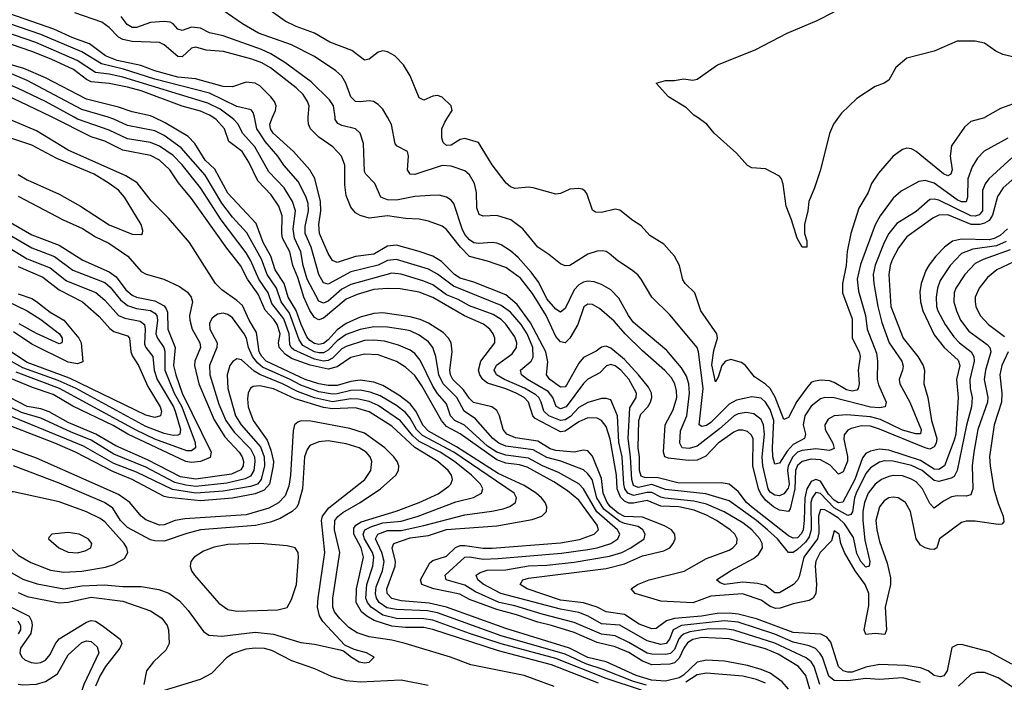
# Model space of a CAD drawing. Header units: inches. Extents: x 1305375 to 1407406, y 744550 to 841633.
# Tile 487 of 509: x 1392117 to 1396437, y 827520 to 830428. Entities that reach past the tile are written whole.
import ezdxf

# ---------------------------------------------------------------- set-up
doc = ezdxf.new("R2010")
doc.units = ezdxf.units.IN
doc.header["$MEASUREMENT"] = 0
doc.layers.add('B3892', color=7, linetype='Continuous')
doc.layers.add('B3893', color=7, linetype='Continuous')

msp = doc.modelspace()

# ---------------------------------------------------------------- linework, layer by layer
at = {"layer": 'B3892', "color": 5}
for points, elevation in [([(1395489.8, 827489.8), (1395461.7, 827521.7), (1395410, 827559.9), (1395370, 827576.9), (1395310, 827593.6), (1395210, 827612.9), (1395130, 827617.7), (1395090, 827609.4), (1395030, 827551.6), (1395010, 827540.5), (1394950, 827524.8), (1394889.2, 827529.1), (1394821.8, 827550), (1394690.1, 827610.1), (1394610, 827628.8), (1394529.5, 827669.5), (1394250, 827755.8), (1393990, 827850.5), (1393913, 827867), (1393790, 827877.2), (1393750, 827887.5), (1393729.4, 827909.4), (1393727.4, 827930), (1393763.6, 828030), (1393765.9, 828050), (1393751.5, 828110), (1393757.9, 828130), (1393830, 828153.9), (1393910, 828165.2), (1393990, 828191.1), (1394210, 828206.4), (1394365.7, 828234.3), (1394407.7, 828250), (1394428.3, 828270), (1394430.4, 828290), (1394422.5, 828310), (1394406.9, 828330), (1394382.7, 828350), (1394330, 828383.9), (1394216.3, 828436.3), (1394033.3, 828553.3), (1393910, 828623), (1393886.7, 828646.7), (1393855.4, 828710), (1393830, 828743), (1393781.1, 828781.1), (1393710, 828823.3), (1393670, 828837.9), (1393610, 828846.2), (1393570, 828841.1), (1393510, 828823.6), (1393470, 828823.4), (1393430, 828830.1), (1393369.1, 828850), (1393198.8, 828930), (1393178.6, 828950), (1393167.7, 828970), (1393155.5, 829055.5), (1393123, 829110), (1393094, 829174), (1393070, 829196.7), (1393003.1, 829243.1), (1392976.1, 829270), (1392861.3, 829450), (1392770, 829557.9), (1392693.2, 829633.2), (1392632.4, 829712.4), (1392583, 829743), (1392330, 829855.7), (1392190, 829941.1), (1392048.7, 830000)], 1520), ([(1395584.2, 827490), (1395566.5, 827550), (1395534.2, 827590), (1395444.5, 827644.5), (1395390, 827667.2), (1395230, 827710.6), (1395110, 827717.3), (1395070, 827707.6), (1395047.1, 827692.9), (1395030.4, 827669.5), (1395010, 827626.4), (1394990, 827605.9), (1394970, 827599.5), (1394890, 827596.9), (1394850, 827613.4), (1394790, 827650.8), (1394730, 827676.2), (1394650, 827694.6), (1394550, 827739.3), (1394450, 827770.2), (1394390, 827783.6), (1394296.8, 827816.8), (1394210, 827839.1), (1394090, 827884.1), (1394047.8, 827907.8), (1393934.6, 827930), (1393881.4, 827950), (1393875.4, 827970), (1393915.9, 828044.1), (1393930, 828054.7), (1393990, 828074.3), (1394028.7, 828111.3), (1394050, 828120.5), (1394070, 828121.4), (1394150, 828108.4), (1394190, 828108.5), (1394490, 828132.9), (1394572.6, 828147.4), (1394637.1, 828170), (1394656.1, 828190), (1394650.7, 828210), (1394570, 828319.1), (1394520.9, 828360.9), (1394460, 828400), (1394343.8, 828463.8), (1394310, 828474.6), (1394250, 828481.5), (1394210, 828496.8), (1394050, 828610.7), (1393990, 828643.4), (1393967.1, 828670), (1393881, 828821), (1393850, 828866.4), (1393810, 828904), (1393770, 828928.8), (1393690, 828958.1), (1393630, 828961.1), (1393570, 828945.6), (1393510, 828905.6), (1393470, 828895.2), (1393391.6, 828911.6), (1393310, 828942), (1393281.1, 828961.1), (1393255.5, 828990), (1393252.9, 829010), (1393259.2, 829050), (1393246.7, 829090), (1393232.2, 829112.2), (1393193.4, 829153.4), (1393163.2, 829223.2), (1393116.6, 829290), (1393086.1, 829350), (1393025.6, 829425.6), (1392870, 829644.4), (1392813, 829713), (1392775.4, 829770), (1392730, 829811.3), (1392690, 829832.3), (1392570, 829856.4), (1392490, 829894.7), (1392430, 829913.9), (1392259.3, 830000)], 1480), ([(1395627.7, 827510), (1395602.7, 827590), (1395589.8, 827609.8), (1395568.4, 827628.4), (1395430, 827692.4), (1395250.4, 827749.6), (1395210, 827755.1), (1395133.2, 827753.2), (1395057.5, 827742.5), (1395030, 827731.5), (1395018.3, 827721.7), (1395009.3, 827710.7), (1394990, 827663.6), (1394973.1, 827646.9), (1394950, 827642.8), (1394890, 827644.3), (1394870, 827648.4), (1394790, 827695.7), (1394730, 827724), (1394670, 827731), (1394550, 827782.1), (1394410, 827819.1), (1394290, 827856.6), (1394220.8, 827870), (1394116.7, 827916.7), (1394070, 827946.6), (1393988.2, 827970), (1393983.2, 827990), (1394070, 828069.2), (1394090, 828071.4), (1394150, 828061.2), (1394216.9, 828063.1), (1394493.5, 828086.5), (1394610, 828102.6), (1394650, 828110.3), (1394711.2, 828130), (1394740.9, 828150), (1394749.9, 828170), (1394739.3, 828190), (1394648.7, 828268.7), (1394590, 828369), (1394570, 828391.7), (1394481.4, 828441.4), (1394410.6, 828470.6), (1394350, 828504.5), (1394250, 828517.2), (1394210, 828529.8), (1394170, 828556.5), (1394068.2, 828648.2), (1394025.5, 828670), (1394007.4, 828690), (1393990, 828742.1), (1393950, 828788.3), (1393930, 828819.5), (1393874.4, 828934.4), (1393850, 828962.9), (1393830, 828977.3), (1393779.6, 828999.6), (1393716.9, 829016.9), (1393670, 829022.3), (1393630, 829020.6), (1393550, 828994.5), (1393530, 828983.6), (1393490, 828943.3), (1393470, 828932.3), (1393450, 828930.1), (1393410, 828938.1), (1393319.2, 828979.2), (1393307.5, 828990), (1393302.7, 829002.7), (1393298.8, 829050), (1393275.5, 829115.5), (1393222.9, 829182.9), (1393206.9, 829230), (1393166.1, 829290), (1393131.3, 829370), (1393110, 829404.9), (1393000.4, 829550), (1392909.6, 829690), (1392830, 829791.4), (1392790, 829832.7), (1392730, 829873.9), (1392690, 829889.7), (1392590, 829906.1), (1392510, 829943.1), (1392370, 829991.9), (1392355.4, 830000)], 1460), ([(1396070, 827519.9), (1395990, 827539.3), (1395890, 827532.1), (1395830, 827537.3), (1395750, 827526.2), (1395690, 827528.1), (1395666.9, 827546.9), (1395639.1, 827630), (1395628.3, 827648.3), (1395608.2, 827668.2), (1395580.6, 827680.6), (1395510, 827696.6), (1395430, 827732.2), (1395270, 827783.5), (1395210, 827790), (1395020.8, 827770), (1394984.4, 827750), (1394967.8, 827710), (1394953.8, 827690), (1394930, 827686.6), (1394870, 827701.8), (1394750, 827770.5), (1394670, 827777.6), (1394611.1, 827811.1), (1394570, 827826.3), (1394490, 827840.6), (1394228.4, 827910), (1394150, 827951.6), (1394126.6, 827970), (1394120.2, 827990), (1394137.3, 828002.7), (1394167.5, 828012.5), (1394250, 828013.4), (1394350, 828031.8), (1394430, 828034.3), (1394550, 828047.9), (1394705.5, 828074.5), (1394758.7, 828090), (1394798.8, 828110), (1394856.8, 828150), (1394861.2, 828170), (1394850.9, 828190), (1394830, 828204.8), (1394770, 828217.4), (1394750, 828226.6), (1394679.8, 828279.8), (1394648.5, 828330), (1394628.4, 828410), (1394610, 828435.8), (1394590, 828452.3), (1394490.9, 828490.9), (1394430, 828507.5), (1394370, 828540.7), (1394250, 828556.5), (1394219.5, 828570), (1394193.4, 828590), (1394116.4, 828676.4), (1394067.2, 828710), (1394034.7, 828770), (1393975.2, 828830), (1393956.1, 828870), (1393942.2, 828950), (1393929.3, 828989.3), (1393910, 829014.9), (1393870, 829044.2), (1393830, 829062.7), (1393807.8, 829067.8), (1393730, 829079.3), (1393670, 829080.2), (1393610, 829069.4), (1393550, 829046.5), (1393510, 829018.9), (1393470, 828977.5), (1393450, 828967), (1393430, 828965.8), (1393410, 828970.8), (1393359.1, 828999.1), (1393342.9, 829022.9), (1393300.9, 829140.9), (1393264.7, 829190), (1393244, 829250), (1393202.1, 829310), (1393177.3, 829377.3), (1393113.3, 829493.3), (1393050, 829562), (1393003.5, 829623.5), (1392930, 829746.5), (1392825.8, 829865.8), (1392750, 829919.6), (1392710, 829941.1), (1392590, 829964.5), (1392530, 829992.3), (1392504.5, 830000)], 1440), ([(1396470, 827600.6), (1396370, 827653.7), (1396250, 827686.1), (1396230, 827685), (1396207.4, 827672.6), (1396186.6, 827570), (1396171.2, 827548.8), (1396155.7, 827544.3), (1396130, 827550.3), (1396102.7, 827570), (1396070, 827584.1), (1396005.6, 827594.4), (1395890, 827597.9), (1395830, 827587.2), (1395770, 827564.4), (1395750, 827564.6), (1395730, 827571), (1395709.6, 827589.6), (1395676.3, 827696.2), (1395658.8, 827718.8), (1395632, 827732), (1395510, 827739.4), (1395350, 827799.2), (1395270, 827819.9), (1395230, 827823.3), (1395177.6, 827822.4), (1395109, 827811), (1394990, 827800.8), (1394955.4, 827790), (1394910, 827756.4), (1394890, 827755.1), (1394835.2, 827775.2), (1394770, 827818.6), (1394690, 827829), (1394650.2, 827850.2), (1394590, 827869.5), (1394490, 827881.3), (1394343.8, 827930), (1394312.2, 827950), (1394324.4, 827970), (1394350, 827977.9), (1394690, 828019.8), (1394770, 828040.1), (1394850, 828075.2), (1394943.1, 828096.9), (1394969.1, 828110), (1394984.2, 828130), (1394992.5, 828150), (1394991.4, 828170), (1394977.3, 828190), (1394946.5, 828206.5), (1394850, 828244.4), (1394770, 828248.1), (1394742.7, 828262.7), (1394709.8, 828289.8), (1394694.1, 828310), (1394677.3, 828350), (1394670, 828415.4), (1394630, 828513.2), (1394610, 828536.2), (1394590, 828538.4), (1394550, 828529.9), (1394470, 828537.3), (1394444.8, 828544.8), (1394390, 828578.5), (1394292.8, 828592.8), (1394255, 828610), (1394238.5, 828630), (1394221.7, 828690), (1394210, 828713.5), (1394188.6, 828730), (1394108.7, 828748.7), (1394090, 828765.7), (1394064, 828804), (1394017.4, 828850), (1394007.2, 828870), (1394004.7, 828890), (1394014.9, 828970), (1394009.5, 829010), (1393998.2, 829030), (1393975.1, 829055.1), (1393910, 829097.1), (1393873.3, 829113.3), (1393830, 829124), (1393710, 829142.5), (1393670, 829139.4), (1393610, 829122.3), (1393550, 829094.9), (1393510, 829067.5), (1393470, 829023.1), (1393450, 829007.5), (1393430, 829003.1), (1393410, 829007.5), (1393390, 829020.3), (1393376.8, 829036.8), (1393351.5, 829090), (1393330, 829151.6), (1393295.2, 829210), (1393277.4, 829270), (1393238.1, 829330), (1393218, 829390), (1393185.5, 829450), (1393153.9, 829533.9), (1393030, 829666.6), (1392973, 829773), (1392930, 829811.5), (1392885.1, 829885.1), (1392856.1, 829916.1), (1392755.5, 829975.5), (1392704.1, 830000)], 1420), ([(1396454.6, 828970), (1396426.9, 828910), (1396417.1, 828870), (1396425.8, 828790), (1396424.7, 828750), (1396392.4, 828650), (1396372.7, 828510), (1396374.4, 828470), (1396391.7, 828370), (1396410, 828304.9), (1396431.6, 828250), (1396435.5, 828224.5), (1396426, 828214), (1396410, 828212.9), (1396310, 828226.8), (1396270, 828227.2), (1396250, 828221.6), (1396152.2, 828150), (1396141.3, 828110), (1396130, 828103.5), (1396110, 828105), (1396089.9, 828109.9), (1396070, 828122), (1396050, 828149.7), (1396025.6, 828270), (1396003.7, 828310), (1395971.2, 828330), (1395950, 828332.7), (1395930, 828329.3), (1395910, 828317), (1395890, 828289.8), (1395874, 828230), (1395877.3, 828190), (1395890, 828138.4), (1395923.4, 828043.4), (1395938.3, 827978.3), (1395937.4, 827950), (1395913.7, 827850), (1395920.2, 827750), (1395913, 827730), (1395870, 827735), (1395829.7, 827730), (1395822.7, 827750), (1395842.3, 827857.7), (1395843.2, 827910), (1395826, 827950), (1395783.4, 828010), (1395736.6, 828090), (1395720.2, 828130), (1395712.7, 828170), (1395690, 828185.1), (1395679, 828141), (1395628.6, 828090), (1395610, 828051.9), (1395606.5, 828030), (1395612.7, 827950), (1395609.7, 827910.3), (1395598.8, 827890), (1395581.2, 827878.8), (1395510, 827865.4), (1395454.2, 827845.8), (1395435.3, 827844.7), (1395410, 827852.8), (1395370, 827880.2), (1395288.3, 827908.3), (1395150, 827898.6), (1395070, 827869.5), (1394930, 827876.4), (1394818, 827910), (1394799.3, 827930), (1394828.3, 827950), (1394879, 827970), (1395032.5, 828007.5), (1395130, 828063.5), (1395230, 828099.9), (1395245.7, 828110), (1395263.4, 828130), (1395265.4, 828150), (1395255.2, 828170), (1395234.5, 828190), (1395174, 828230), (1395130, 828254.5), (1395076.2, 828276.2), (1395009.5, 828290.5), (1394930, 828292.9), (1394870, 828318.5), (1394810, 828306.1), (1394790, 828306.7), (1394770, 828314.9), (1394753, 828333), (1394738.6, 828370), (1394735, 828430), (1394707.1, 828587.1), (1394690, 828643.4), (1394670, 828669.4), (1394650, 828679.9), (1394610, 828681.5), (1394570, 828663.9), (1394510, 828622.7), (1394490, 828619.9), (1394378, 828678), (1394367.9, 828690), (1394349.4, 828749.4), (1394330.3, 828770), (1394294.9, 828790), (1394250, 828807.8), (1394170, 828833), (1394149.3, 828849.3), (1394136.1, 828870), (1394130.3, 828890), (1394139.6, 828930), (1394201, 829010), (1394202.2, 829030), (1394194.8, 829050), (1394179.9, 829070), (1394151.8, 829091.8), (1394068.6, 829128.6), (1393930, 829209.7), (1393870, 829232.1), (1393786.5, 829246.5), (1393729.1, 829249.1), (1393670, 829243.6), (1393597.1, 829222.9), (1393550, 829201.6), (1393450, 829117.9), (1393430, 829110.7), (1393410, 829122), (1393390, 829152.4), (1393363.1, 829210), (1393337.3, 829297.3), (1393315.4, 829350), (1393302.1, 829410), (1393270.5, 829470), (1393266.8, 829490), (1393268.1, 829568.1), (1393254.5, 829610), (1393220.2, 829660.2), (1393161, 829721), (1393122.9, 829802.9), (1393092.5, 829850), (1393034.4, 829894.4), (1393015.7, 829950), (1392979.3, 829990), (1392964.8, 830000)], 1380), ([(1396462.3, 829417.7), (1396343.7, 829376.3), (1396310, 829358.1), (1396263.6, 829310), (1396224.3, 829250), (1396216.9, 829230), (1396215.7, 829190), (1396226.7, 829150), (1396245.4, 829110), (1396281.4, 829061.4), (1396362.5, 829002.5), (1396373.1, 828990), (1396378.3, 828970), (1396354.7, 828890), (1396349.1, 828850), (1396364.8, 828770), (1396363.1, 828750), (1396321.7, 828630), (1396303.4, 828530), (1396296.4, 828470), (1396298.6, 828370), (1396290, 828342.6), (1396270, 828336.7), (1396230, 828338.5), (1396205.7, 828334.3), (1396170, 828315.8), (1396130, 828284), (1396110, 828304.7), (1396078.9, 828370), (1396050, 828400.1), (1396030, 828412.2), (1395990, 828426.2), (1395951.6, 828428.4), (1395930, 828423.6), (1395898.6, 828410), (1395870, 828389.4), (1395839.5, 828350), (1395823.3, 828310), (1395816.5, 828270), (1395816.8, 828230), (1395824.8, 828144.8), (1395846.7, 828050), (1395844.9, 828030), (1395830, 828025.9), (1395807.3, 828050), (1395790, 828085.7), (1395775.8, 828155.8), (1395736.2, 828216.2), (1395710, 828240.3), (1395670, 828266), (1395650, 828277.5), (1395630, 828279.3), (1395622.2, 828250), (1395623.8, 828176.2), (1395617.2, 828150), (1395557, 828070), (1395536.8, 827983.2), (1395530, 827968.1), (1395512.7, 827950), (1395450, 827912.8), (1395430, 827913.4), (1395390, 827945.5), (1395354.6, 827954.6), (1395290, 827959.9), (1395209.3, 827950), (1395190, 827957.2), (1395174.3, 827970), (1395235.1, 828010), (1395336.2, 828063.8), (1395359, 828081), (1395376.2, 828110), (1395374.6, 828130), (1395364.4, 828150), (1395329.1, 828190), (1395290, 828219.5), (1395208.5, 828268.5), (1395130, 828301.7), (1395075.4, 828315.5), (1394948.3, 828328.3), (1394930, 828332.6), (1394890, 828352.7), (1394870, 828353.4), (1394810, 828340.1), (1394785, 828350), (1394771.6, 828370), (1394767.9, 828390), (1394760.1, 828510), (1394746.3, 828573.7), (1394739.9, 828690), (1394710, 828759.8), (1394690, 828766), (1394670, 828765.4), (1394610, 828748.8), (1394570, 828726.1), (1394533.5, 828686.5), (1394510, 828672.1), (1394490, 828669.7), (1394439.1, 828690), (1394416.6, 828710), (1394405.2, 828750), (1394394.4, 828770), (1394381.6, 828781.6), (1394331.9, 828811.9), (1394243.7, 828850), (1394208.9, 828870), (1394202.6, 828882.6), (1394199.2, 828890), (1394208.3, 828911.7), (1394278.3, 828961.7), (1394296.9, 828990), (1394297.6, 829010), (1394290, 829036), (1394250, 829092.7), (1394230, 829112), (1394195, 829135), (1394090, 829172.6), (1394040.2, 829200.2), (1393990, 829221.4), (1393930, 829264.9), (1393890, 829281.3), (1393790, 829312.1), (1393750, 829316), (1393570, 829266.9), (1393530, 829245.4), (1393470, 829193.4), (1393450, 829184.6), (1393430, 829193.8), (1393378.4, 829290), (1393360.8, 829350), (1393350.7, 829410), (1393321.9, 829470), (1393317.1, 829510), (1393326.8, 829590), (1393314.1, 829630), (1393277, 829690), (1393210, 829761.4), (1393148.3, 829870), (1393094.9, 829930), (1393075.5, 829970), (1393057.1, 829990), (1393043.8, 830000)], 1360), ([(1396444.7, 829455.3), (1396403.5, 829436.5), (1396298.4, 829421.6), (1396250, 829402), (1396199.4, 829350), (1396156.1, 829283.9), (1396143.9, 829250), (1396138.2, 829210), (1396139.7, 829170), (1396145.2, 829150), (1396177.7, 829090), (1396216, 829036), (1396240.5, 829010), (1396291.5, 828970), (1396303.8, 828950), (1396305.5, 828930), (1396285.9, 828850), (1396287.4, 828810), (1396295.8, 828770), (1396293.1, 828730), (1396271.3, 828648.7), (1396229.6, 828450.4), (1396216.5, 828423.5), (1396204.2, 828415.8), (1396150, 828401.2), (1396130, 828406.2), (1396077.2, 828450), (1396030, 828471.8), (1395949.2, 828490.8), (1395910, 828491.8), (1395890, 828486.6), (1395850, 828462.1), (1395830, 828436.4), (1395786.7, 828350), (1395779.4, 828330), (1395770.9, 828269.1), (1395763.3, 828256.7), (1395750, 828252.8), (1395690, 828285.5), (1395630, 828349.4), (1395610, 828353.2), (1395594.1, 828330), (1395587.8, 828310), (1395590, 828190), (1395581.4, 828158.6), (1395565.2, 828134.8), (1395530, 828103.2), (1395510, 828090.3), (1395490, 828089.3), (1395442.4, 828150), (1395398.2, 828190), (1395350, 828230.6), (1395230, 828316.1), (1395127.1, 828347.1), (1394950, 828366), (1394890, 828388.6), (1394830, 828375.7), (1394810, 828384), (1394802.2, 828410), (1394797, 828510), (1394786.1, 828590), (1394794.4, 828725.6), (1394822.4, 828770), (1394823.1, 828790), (1394790, 828850.3), (1394753.8, 828890), (1394730, 828908.7), (1394710, 828915.1), (1394691.2, 828908.8), (1394661.7, 828878.4), (1394610, 828850.5), (1394590, 828831.6), (1394514.1, 828730), (1394490, 828719.9), (1394470.3, 828730.3), (1394455.8, 828770), (1394435.9, 828795.9), (1394344.3, 828850), (1394318.4, 828870), (1394313.9, 828890), (1394360.4, 828930), (1394370, 828947.2), (1394368.4, 828990), (1394342.9, 829050), (1394317.1, 829090), (1394270, 829144.3), (1394230, 829173.6), (1394019.6, 829259.6), (1393950, 829310.9), (1393910, 829333.5), (1393770, 829376.6), (1393730, 829372), (1393689.2, 829350.7), (1393570, 829321.2), (1393470, 829267.1), (1393450, 829273.5), (1393429.3, 829310), (1393395.1, 829430), (1393369.4, 829490), (1393370, 829521.3), (1393384.1, 829590), (1393382.1, 829622.1), (1393372.3, 829652.3), (1393338.8, 829718.8), (1393275.5, 829790), (1393249.5, 829830), (1393194.2, 829894.3), (1393169.8, 829930.2), (1393157.4, 829950), (1393146.4, 830000)], 1340), ([(1396451.5, 829510), (1396418.4, 829481.6), (1396392, 829468), (1396370, 829462.7), (1396250, 829465.7), (1396210, 829456.2), (1396174.1, 829430), (1396136.8, 829390), (1396107, 829353), (1396092.7, 829327.3), (1396071.7, 829270), (1396066.2, 829233.8), (1396069.4, 829190.6), (1396079.4, 829150), (1396130, 829045.1), (1396173.1, 828990), (1396234.4, 828934.4), (1396242.7, 828910), (1396227.3, 828850), (1396234.3, 828770), (1396223.9, 828610), (1396217.5, 828582.6), (1396174, 828470), (1396150, 828453.7), (1396130, 828456.3), (1396070, 828494.5), (1395930, 828538.4), (1395890, 828544.1), (1395850, 828535), (1395830, 828524), (1395814.8, 828505.2), (1395781.9, 828410), (1395728.7, 828311.3), (1395710, 828308), (1395690, 828319.5), (1395666.4, 828346.4), (1395630, 828402.9), (1395610, 828410.2), (1395590, 828401.2), (1395570.8, 828369.2), (1395561.5, 828330), (1395559.6, 828230), (1395553.9, 828190), (1395546.9, 828173.1), (1395530, 828155), (1395510, 828153.3), (1395490, 828163.6), (1395327.6, 828290), (1395306, 828310), (1395270, 828357.2), (1395230, 828389.5), (1395195.1, 828395.1), (1395010, 828394.5), (1394918.1, 828418.1), (1394858.9, 828418.9), (1394844.3, 828424.3), (1394835.8, 828450), (1394837.1, 828510), (1394830.7, 828550), (1394834.1, 828670), (1394842.4, 828697.6), (1394873.1, 828730), (1394885.2, 828750), (1394890.5, 828770), (1394889, 828790), (1394876.3, 828816.3), (1394832.6, 828870), (1394770, 828936.4), (1394710, 828986.8), (1394690, 828995.9), (1394670, 828991.5), (1394646, 828974), (1394590, 828945.5), (1394570, 828920.9), (1394515.6, 828824.4), (1394510, 828817.3), (1394490, 828815.7), (1394442.5, 828850), (1394427.9, 828870), (1394433.8, 828926.2), (1394424.8, 828970), (1394358.4, 829098.4), (1394298.9, 829178.9), (1394250, 829221), (1394110, 829275.8), (1394050, 829294.3), (1394024.1, 829310), (1393967.4, 829367.4), (1393930, 829389.9), (1393870, 829411.5), (1393770, 829439), (1393730, 829434.9), (1393670, 829399.3), (1393590.9, 829389.1), (1393510, 829363.4), (1393490, 829372.2), (1393470, 829402.9), (1393433, 829490), (1393429, 829530), (1393437.5, 829590), (1393437.1, 829630), (1393411.7, 829731.7), (1393389.5, 829770), (1393318.4, 829850), (1393228.7, 829930), (1393217.4, 829950), (1393214.3, 829970), (1393226.5, 830000)], 1320), ([(1396483.5, 829736.5), (1396432, 829690), (1396407.8, 829652.2), (1396385.2, 829570), (1396370, 829547.4), (1396350, 829535), (1396330.5, 829529.5), (1396291.3, 829530), (1396190, 829572.7), (1396149.5, 829570.5), (1396123, 829557), (1396010, 829475.7), (1395973.1, 829426.9), (1395944.8, 829375.2), (1395935.8, 829350), (1395930.1, 829310), (1395939.8, 829170), (1395993.2, 829030), (1396057, 828950), (1396080.9, 828910), (1396086.6, 828890), (1396084.4, 828830), (1396102, 828770), (1396117.4, 828670), (1396140.4, 828590), (1396138.1, 828570), (1396130, 828553.7), (1396110, 828543.4), (1396090, 828549), (1395890, 828631.9), (1395850, 828643.9), (1395810, 828645.2), (1395765.4, 828634.6), (1395750, 828626.5), (1395733.9, 828606.1), (1395732.3, 828587.7), (1395748.9, 828511.1), (1395749.4, 828490.6), (1395730, 828444.3), (1395710, 828433.5), (1395673.3, 828473.3), (1395630, 828496.8), (1395590, 828499.6), (1395550, 828488.8), (1395530, 828471.3), (1395521.2, 828450), (1395518.2, 828370), (1395497.9, 828282.1), (1395490, 828269.6), (1395450, 828276.4), (1395424, 828290), (1395390, 828319.1), (1395368.1, 828348.1), (1395358.4, 828370), (1395333.7, 828470), (1395334.9, 828590), (1395326.6, 828606.6), (1395310, 828620.7), (1395290, 828627.6), (1395270, 828626.5), (1395250, 828618.1), (1395182.3, 828570), (1395127.1, 828512.9), (1395090, 828495.7), (1395050, 828494.3), (1394964, 828504), (1394947.8, 828510), (1394942, 828530), (1394949.6, 828650), (1394984.2, 828715.8), (1395000.5, 828770), (1394999.4, 828799.4), (1394990.8, 828830.8), (1394976.2, 828856.2), (1394948.3, 828888.3), (1394850, 828975.4), (1394773.1, 829050), (1394724.8, 829104.8), (1394661.1, 829161.1), (1394630, 829177.9), (1394610, 829179.6), (1394592.3, 829167.7), (1394566.5, 829090), (1394530, 829030.5), (1394510, 829010.4), (1394490, 829014.9), (1394470, 829038.6), (1394427.6, 829130), (1394367.4, 829227.4), (1394314.4, 829294.4), (1394250, 829341.1), (1394169, 829369), (1394090, 829389.6), (1394050.6, 829430), (1393990, 829507.3), (1393970, 829521.9), (1393910, 829544.6), (1393870, 829553.5), (1393810, 829555.7), (1393730, 829567.8), (1393650, 829557.9), (1393610, 829569.2), (1393590, 829580.2), (1393570, 829606.2), (1393550, 829656.3), (1393543.5, 829703.5), (1393543.9, 829790), (1393529.3, 829829.3), (1393491, 829871), (1393430, 829912.3), (1393393, 829950), (1393384.3, 829970), (1393382.5, 829990), (1393383.1, 830000)], 1280), ([(1396470, 829822.1), (1396369.5, 829730.5), (1396352.5, 829707.5), (1396341.8, 829678.2), (1396340.8, 829590), (1396327.5, 829572.5), (1396310, 829566.3), (1396290, 829567.3), (1396150, 829636.3), (1396130, 829641.2), (1396110, 829638.8), (1396050, 829587.2), (1395965.9, 829534.1), (1395930.1, 829490), (1395909.4, 829450), (1395871.1, 829351.1), (1395862.2, 829310), (1395864.2, 829270), (1395882.5, 829170), (1395899.1, 829099.1), (1395932.6, 829010), (1395986.8, 828930), (1395992.8, 828907.2), (1395991.1, 828890), (1395976.2, 828850), (1395978.3, 828830), (1396021.9, 828750), (1396064.1, 828650), (1396071.9, 828630), (1396069.2, 828610.8), (1396049.5, 828610.5), (1395990, 828627.2), (1395893.2, 828673.2), (1395850, 828685.5), (1395745.7, 828694.3), (1395690, 828689.4), (1395664.4, 828675.6), (1395649.1, 828650), (1395651.5, 828630), (1395685.1, 828570), (1395690, 828547.1), (1395670, 828537.5), (1395610, 828545.3), (1395550, 828537.2), (1395529.8, 828530.2), (1395509.6, 828510.5), (1395488.8, 828470), (1395486.3, 828450), (1395493.6, 828390), (1395488.2, 828371.8), (1395470, 828346.9), (1395450, 828339.3), (1395430, 828341.1), (1395410, 828355.3), (1395401.4, 828370), (1395377.4, 828470), (1395374.6, 828510), (1395385.4, 828610), (1395381, 828650), (1395370, 828673.4), (1395338.4, 828698.4), (1395304.1, 828704.1), (1395270, 828698.6), (1395251.4, 828690), (1395187.5, 828632.5), (1395090, 828556), (1395053.9, 828546.1), (1395023.7, 828550), (1395013.1, 828570), (1395016.3, 828623.8), (1395043.7, 828690), (1395056.4, 828790), (1395053.4, 828830), (1395043.2, 828863.2), (1395020.8, 828900.8), (1394956.7, 828976.7), (1394810, 829099.3), (1394787.6, 829130), (1394746.2, 829206.2), (1394710, 829242.2), (1394670, 829266.1), (1394638.1, 829278.1), (1394610, 829281.3), (1394590, 829276.6), (1394570, 829264.7), (1394550, 829243.4), (1394510, 829160.5), (1394490, 829144.2), (1394470, 829158.4), (1394430, 829203.2), (1394394.7, 829274.7), (1394360.9, 829320.9), (1394304.1, 829384.1), (1394270, 829414), (1394230, 829440.2), (1394210, 829447.6), (1394190, 829451), (1394130, 829446.3), (1394110, 829449.5), (1394090, 829461.7), (1394070, 829485.6), (1394058, 829510), (1394021.3, 829621.3), (1394010, 829636.1), (1393990, 829649.8), (1393957.6, 829657.6), (1393917.3, 829657.3), (1393850, 829651.9), (1393770, 829637), (1393730, 829638.4), (1393701.2, 829650), (1393675, 829710), (1393635.5, 829750), (1393630, 829762.9), (1393625, 829885), (1393610.4, 829930.4), (1393589.6, 829950), (1393530, 829964.3), (1393512.8, 829972.8), (1393501.7, 829990), (1393500.3, 830000)], 1260), ([(1396452, 829908), (1396348.1, 829851.9), (1396319, 829821), (1396296.8, 829783.2), (1396276.7, 829730), (1396276, 829650), (1396270.4, 829629.6), (1396250, 829629.1), (1396230, 829637.8), (1396130, 829711), (1396090, 829722.2), (1396061.9, 829718.1), (1395984, 829676), (1395950, 829645.3), (1395893, 829567), (1395871.2, 829528.8), (1395806.1, 829353.9), (1395791.2, 829290), (1395797.1, 829237.1), (1395828.5, 829130), (1395835.4, 829070), (1395875.8, 828964.2), (1395880.5, 828930), (1395879, 828850), (1395885.5, 828825.5), (1395919.4, 828750), (1395914.2, 828730), (1395890, 828724.4), (1395850, 828727.9), (1395690, 828769.5), (1395650, 828770.3), (1395630, 828763.9), (1395590, 828732.3), (1395562.3, 828690), (1395555.3, 828650), (1395565.2, 828610), (1395560.1, 828590), (1395510, 828563.9), (1395484.7, 828535.3), (1395450, 828481.5), (1395430, 828477.7), (1395421.7, 828510), (1395419.5, 828550), (1395425.7, 828670), (1395410, 828717.7), (1395390, 828750.4), (1395370, 828767.9), (1395330, 828773.9), (1395262.1, 828757.9), (1395230, 828740.8), (1395150, 828660.6), (1395130, 828647.8), (1395110, 828643.2), (1395098.5, 828650), (1395115.4, 828810), (1395095.4, 828970), (1395089.5, 828989.5), (1394970, 829132.7), (1394890.6, 829210.6), (1394844.1, 829290), (1394828.8, 829308.8), (1394801.5, 829330), (1394741.8, 829370), (1394702.7, 829402.7), (1394690, 829410.6), (1394673.6, 829413.6), (1394650, 829412.2), (1394610, 829399.6), (1394530, 829348.9), (1394510, 829348.6), (1394490, 829356.4), (1394438.5, 829398.5), (1394391, 829430), (1394324.6, 829510), (1394272.4, 829550), (1394210, 829569.3), (1394150, 829565.8), (1394133.1, 829573.1), (1394122.8, 829602.8), (1394121, 829670), (1394112.3, 829710), (1394090, 829747.3), (1394070, 829764.5), (1394010, 829786), (1393970, 829788.9), (1393850, 829749.4), (1393829.7, 829750), (1393819, 829770), (1393822.4, 829830), (1393818, 829850), (1393772.9, 829872.9), (1393764.1, 829884.1), (1393748.7, 829968.7), (1393730.6, 830000)], 1240), ([(1396353.5, 830000), (1396350, 829998), (1396290, 829981.1), (1396263.1, 829956.9), (1396205.5, 829874.5), (1396199.4, 829830), (1396207.8, 829770), (1396201.8, 829750), (1396190, 829742.5), (1396170, 829752.5), (1396050, 829849.9), (1396030, 829861.5), (1396010, 829864.5), (1395990, 829859.4), (1395950, 829829.8), (1395885.3, 829754.7), (1395854.5, 829710), (1395839.8, 829670), (1395798.1, 829601.9), (1395764, 829490), (1395748.2, 829411.8), (1395743.6, 829350), (1395727.5, 829270), (1395727.6, 829230), (1395770, 829114.9), (1395770.1, 829030), (1395799.6, 828970), (1395804.1, 828950), (1395795.2, 828890), (1395799.6, 828830), (1395796.3, 828810), (1395790, 828802.9), (1395770, 828797.7), (1395744.2, 828804.2), (1395690, 828836.3), (1395670, 828843.5), (1395630, 828846.5), (1395600.2, 828839.8), (1395590, 828835.4), (1395570, 828812.8), (1395527.1, 828752.9), (1395490, 828681.8), (1395470, 828674), (1395431.7, 828771.7), (1395410, 828809.5), (1395390, 828829.5), (1395341.6, 828861.6), (1395302.2, 828910), (1395284.1, 828924.1), (1395237.1, 828937.1), (1395213.6, 828930), (1395197, 828910), (1395181.1, 828858.9), (1395170, 828839.6), (1395153.5, 828913.5), (1395162.9, 828977.1), (1395178.7, 829030), (1395175.7, 829050), (1395106, 829150), (1395078.9, 829230), (1395036.8, 829270), (1395026.8, 829286.8), (1395011.9, 829350), (1394990, 829391.1), (1394943.2, 829443.2), (1394881.3, 829481.3), (1394843.6, 829523.6), (1394806.6, 829546.6), (1394750, 829593), (1394730, 829596.9), (1394670, 829582.7), (1394643.1, 829583.1), (1394630, 829592.3), (1394605, 829665), (1394597.1, 829677.1), (1394584.7, 829684.7), (1394570, 829688.3), (1394530, 829684), (1394490, 829665.7), (1394470, 829662), (1394370, 829691.1), (1394350, 829693.5), (1394290, 829687), (1394270, 829694.2), (1394251.2, 829711.2), (1394190, 829791.1), (1394129.7, 829890), (1394070, 829907.2), (1394050, 829903), (1394010, 829878), (1393990, 829876.5), (1393974.2, 829890), (1393969, 829910), (1393969.4, 829950), (1393981.6, 829978.4), (1393995.3, 830000)], 1220), ([(1395709.3, 830000), (1395687.2, 829970), (1395670, 829929.3), (1395630.2, 829770), (1395604.8, 829690), (1395579.7, 829630), (1395575.6, 829590), (1395560.3, 829530), (1395561.1, 829490), (1395570, 829458), (1395570.2, 829430), (1395550, 829429.4), (1395527.8, 829470), (1395503.7, 829550), (1395479.5, 829610), (1395466.3, 829706.3), (1395459, 829730), (1395450, 829742), (1395390, 829774), (1395330, 829779), (1395310, 829789), (1395262, 829842), (1395164.5, 829930), (1395132.3, 829970), (1395089.4, 830000)], 1180), ([(1392110, 829749.5), (1392150, 829726.1), (1392290, 829662.8), (1392383.2, 829610), (1392510, 829528.5), (1392610, 829487), (1392650, 829485.3), (1392655.6, 829490), (1392656.8, 829503.2), (1392649.8, 829530), (1392575.9, 829650), (1392550, 829679.9), (1392509.1, 829710), (1392443.7, 829750), (1392279.4, 829819.4), (1392170, 829878), (1392055.4, 829915.4)], 1540), ([(1392110, 829654.4), (1392307.8, 829550), (1392391.7, 829511.7), (1392450, 829475), (1392507.6, 829447.6), (1392590.8, 829390.8), (1392650, 829323.8), (1392671.2, 829311.2), (1392749.3, 829289.3), (1392817.6, 829257.6), (1392852.8, 829232.8), (1392869.6, 829210), (1392874.7, 829190), (1392861.9, 829130), (1392862.6, 829110), (1392873.6, 829070), (1392907.6, 829010), (1392910.7, 828990), (1392885.7, 828930), (1392884.4, 828910), (1392902.5, 828830), (1392970, 828672.6), (1393017.6, 828597.6), (1393080.2, 828530), (1393093.3, 828510), (1393099.4, 828490), (1393097.5, 828470), (1393086.7, 828453.3), (1393045.7, 828434.3), (1392890, 828411.6), (1392822.2, 828422.2), (1392677, 828497), (1392538.8, 828558.8), (1392451.4, 828610), (1392330, 828660.3), (1392246.7, 828706.7), (1392210, 828720.5), (1392150, 828731.4), (1392037, 828790)], 1520), ([(1392030, 829564.1), (1392170, 829484.7), (1392290, 829438.9), (1392393.5, 829373.5), (1392510, 829321.8), (1392539.6, 829299.6), (1392583.1, 829243.1), (1392610, 829219.9), (1392630, 829211.1), (1392710, 829194.9), (1392750, 829173), (1392759.9, 829159.9), (1392765.3, 829145.3), (1392766.9, 829070), (1392799.6, 828990), (1392792.2, 828910), (1392801.6, 828870), (1392830.2, 828790), (1392956.4, 828530), (1392952.8, 828507.2), (1392910, 828489.1), (1392870, 828484.7), (1392845.3, 828490), (1392590.7, 828610), (1392526.9, 828646.9), (1392350, 828732.5), (1392262.9, 828782.9), (1392173.5, 828813.5), (1391990, 828889.2)], 1480), ([(1392010, 829519.4), (1392170, 829427.1), (1392270, 829389.1), (1392350, 829329.7), (1392490, 829275.1), (1392514.3, 829254.3), (1392558.8, 829198.8), (1392590, 829174), (1392630, 829160.7), (1392690, 829152.5), (1392710, 829140.8), (1392718.7, 829130), (1392721.1, 829110), (1392713.8, 829050), (1392720.8, 829030), (1392748.8, 828990), (1392753.5, 828973.5), (1392753.7, 828890), (1392794, 828790), (1392828.3, 828730), (1392887.2, 828572.8), (1392888, 828550), (1392870, 828536.2), (1392850, 828536.9), (1392710, 828587.1), (1392627.3, 828627.3), (1392291.5, 828810), (1392101.2, 828881.2)], 1460), ([(1391990, 829475.3), (1392150, 829379.4), (1392250, 829339.2), (1392321.7, 829281.7), (1392450.5, 829230.5), (1392490, 829196.8), (1392550.7, 829130.7), (1392578.3, 829118.3), (1392645.7, 829105.7), (1392664.6, 829090), (1392667.6, 829070), (1392664.8, 829004.8), (1392670.9, 828990), (1392701.3, 828950), (1392706.9, 828890), (1392720.4, 828850), (1392791.8, 828730), (1392799.3, 828710), (1392821.7, 828630), (1392819.2, 828610), (1392810, 828604.6), (1392790, 828604.1), (1392750, 828612.7), (1392670, 828643.2), (1392364.5, 828810), (1392284.9, 828844.9), (1392130, 828901.2), (1392030, 828956.6)], 1440), ([(1396652.3, 829447.7), (1396404.8, 829330), (1396362.9, 829297.1), (1396326.7, 829250), (1396309.7, 829210.3), (1396309, 829190), (1396312.9, 829170), (1396330.7, 829130), (1396368.2, 829090), (1396438.4, 829038.4)], 1380), ([(1392110, 829345.3), (1392218.5, 829298.5), (1392290, 829242.2), (1392392.6, 829190), (1392465.4, 829125.4), (1392512.6, 829072.6), (1392530, 829060.3), (1392590, 829040.5), (1392598.5, 829030), (1392604, 828970), (1392611.3, 828951.3), (1392637.6, 828910), (1392678.3, 828818.3), (1392732.5, 828730), (1392738.3, 828710), (1392735.3, 828690), (1392710, 828682.7), (1392670, 828692.7), (1392335.3, 828855.3), (1392150, 828924.5), (1392050, 828990)], 1420), ([(1391930, 829255.8), (1392150.1, 829150), (1392210, 829113), (1392291.4, 829050), (1392302.4, 829030), (1392303, 829017), (1392301.7, 829010), (1392290, 829005.4), (1392190, 829051.2), (1392114.3, 829094.3)], 1360), ([(1392110, 829225.9), (1392170, 829204.3), (1392190, 829191.8), (1392250, 829144.6), (1392310, 829109.4), (1392376.6, 829030), (1392386.7, 829010), (1392393.9, 828926.1), (1392370, 828917.9), (1392330, 828924.7), (1392170, 829004.4), (1392090, 829057.9)], 1380), ([(1394867.6, 827507.6), (1394810, 827524), (1394676.9, 827576.9), (1394601.1, 827601.1), (1394510, 827643.2), (1394230, 827723.8), (1393950, 827825.4), (1393906.4, 827833.6), (1393770, 827839.1), (1393727, 827847), (1393694.7, 827870), (1393682.8, 827890), (1393678.1, 827910), (1393681.4, 827938.6), (1393709, 828010), (1393715.8, 828050), (1393706.3, 828090), (1393678.1, 828150), (1393687.8, 828170), (1393730, 828186), (1393790, 828186), (1393890, 828208.2), (1394070, 828255.9), (1394188.9, 828271.1), (1394238.3, 828281.7), (1394267.7, 828292.3), (1394291.6, 828310), (1394297, 828330), (1394286.6, 828350), (1394022.4, 828530), (1393884, 828604), (1393857.9, 828630), (1393830, 828679.9), (1393810, 828704.4), (1393770, 828734.6), (1393698, 828778), (1393654.1, 828794.1), (1393610, 828803), (1393570, 828801.4), (1393510, 828785.9), (1393490, 828784.8), (1393430, 828795.7), (1393350, 828824.7), (1393303.6, 828850), (1393182.7, 828902.7), (1393161, 828921), (1393138.6, 828950), (1393120.3, 828990), (1393112.2, 829030), (1393102.2, 829050), (1393050, 829120.2), (1393030, 829134.8), (1393010, 829140.5), (1392984.7, 829135.3), (1392961.7, 829118.3), (1392950, 829097), (1392951.3, 829070), (1392983.3, 829010), (1392982.5, 828990), (1392949.5, 828910.5), (1392951.4, 828870), (1392990, 828740.6), (1393020.9, 828670), (1393057.8, 828617.8), (1393130, 828544.3), (1393146.6, 828510), (1393149.1, 828490), (1393143.5, 828450), (1393130, 828425.4), (1393106.7, 828413.3), (1393025.3, 828394.7), (1392890, 828380.3), (1392845.3, 828385.3), (1392797.1, 828397.1), (1392670, 828465.1), (1392530, 828521.7), (1392430, 828583.6), (1392339.1, 828619.1), (1392210, 828679.9), (1392125, 828705), (1391990, 828769.1)], 1540), ([(1394845.3, 827485.3), (1394690, 827536.6), (1394470, 827625.4), (1394230, 827689.4), (1394090, 827734.1), (1393930, 827792.8), (1393890, 827799.3), (1393770, 827800), (1393710, 827814.8), (1393658.3, 827850), (1393642.6, 827870), (1393635.8, 827890), (1393639.5, 827950), (1393666.7, 828030), (1393670.2, 828069.8), (1393664.3, 828090), (1393629.9, 828150.1), (1393624.5, 828170), (1393631.2, 828188.8), (1393657.1, 828202.9), (1393710, 828219.5), (1393790, 828227.9), (1393865.7, 828250), (1394030, 828312.8), (1394108, 828332), (1394143.1, 828350), (1394149.1, 828370), (1394138.3, 828390), (1394099.3, 828430), (1394024.9, 828490), (1393962.3, 828530), (1393870, 828577.3), (1393842.5, 828602.5), (1393787.7, 828667.7), (1393690, 828734.8), (1393650, 828753), (1393603.4, 828763.4), (1393570, 828764), (1393490, 828751.6), (1393410, 828768.7), (1393335.9, 828795.9), (1393270.3, 828830), (1393170, 828871), (1393145.8, 828885.7), (1393090, 828935.8), (1393070, 828939.9), (1393052.1, 828927.9), (1393039.3, 828910), (1393026.7, 828870), (1393030.1, 828810), (1393063.5, 828690), (1393089.2, 828650), (1393173.4, 828553.4), (1393188.8, 828510), (1393190.6, 828470), (1393176.6, 828410), (1393159.5, 828390), (1393130, 828379.8), (1393010, 828358.7), (1392890, 828350.7), (1392786.7, 828366.7), (1392630, 828442.9), (1392530, 828481.3), (1392397.4, 828557.4), (1391990, 828723.4)], 1560), ([(1394656.1, 827516.1), (1394450, 827596.3), (1394217.9, 827657.9), (1393930, 827752.7), (1393890, 827760.7), (1393810, 827760.9), (1393750, 827766.7), (1393672, 827792), (1393640.3, 827810), (1393617, 827830), (1393592.6, 827870), (1393595.1, 827930), (1393624.8, 828070), (1393614.6, 828110), (1393582.8, 828170), (1393583.6, 828196.4), (1393592, 828210), (1393615.6, 828224.4), (1393768.9, 828271.1), (1393870, 828309.5), (1393953, 828347), (1393999.6, 828380.4), (1394009.2, 828390), (1394016.4, 828410), (1394010.9, 828430), (1393996.7, 828450), (1393952.2, 828490), (1393851, 828551), (1393750, 828644.4), (1393650, 828706.9), (1393590, 828724.7), (1393490, 828720.3), (1393450, 828725.8), (1393324.8, 828764.8), (1393230, 828808.9), (1393170, 828822.1), (1393141.1, 828818.9), (1393129.2, 828810.8), (1393119.5, 828790), (1393115.7, 828764.3), (1393119, 828730), (1393140.7, 828670), (1393202.5, 828582.5), (1393219.1, 828539.1), (1393230, 828490), (1393229.5, 828470), (1393212.5, 828390), (1393190, 828363.7), (1393150, 828347.6), (1393051.2, 828328.8), (1392910, 828317.1), (1392770.9, 828330.9), (1392750, 828336.5), (1392610.7, 828410.7), (1392525.1, 828445.1), (1392362.2, 828530), (1392270.4, 828570.4), (1391990, 828677.5)], 1580), ([(1394461.4, 827501.4), (1394330.4, 827549.5), (1394096.7, 827596.7), (1394007.4, 827630), (1393808.2, 827690), (1393750, 827704.6), (1393650, 827720.5), (1393597.7, 827737.7), (1393561.5, 827761.5), (1393521, 827801), (1393498.6, 827830), (1393491.1, 827850), (1393490.8, 827890), (1393521, 828090), (1393497.9, 828190), (1393499.4, 828230), (1393512.4, 828247.6), (1393534.9, 828265.1), (1393611.4, 828310), (1393700.2, 828370), (1393766.9, 828430), (1393779.5, 828450), (1393780.8, 828470), (1393773.3, 828490), (1393758.9, 828510), (1393719.5, 828550), (1393630, 828613.5), (1393565.3, 828634.7), (1393393.9, 828666.1), (1393352.4, 828667.6), (1393337.5, 828662.5), (1393323, 828650), (1393316.4, 828623.6), (1393305.5, 828430), (1393298.3, 828381.7), (1393281.9, 828338.1), (1393252.3, 828307.7), (1393210, 828283.9), (1393110, 828255.5), (1392841.9, 828238.1), (1392798.5, 828230), (1392750, 828211.7), (1392730, 828209.9), (1392670, 828233.3), (1392649.2, 828250), (1392599.9, 828310), (1392550, 828344.1), (1392190, 828504.5), (1392070, 828548.4)], 1620), ([(1392030.7, 828030), (1392130, 827973.4), (1392193, 827953), (1392310, 827930.4), (1392390, 827943.9), (1392487.4, 827947.4), (1392570, 827940.1), (1392650, 827941), (1392727.8, 827927.8), (1392771.7, 827911.6), (1392818.1, 827878.1), (1392856.1, 827836.1), (1392922.7, 827742.7), (1392946.6, 827726.6), (1393003.3, 827723.4), (1393150, 827740.7), (1393230, 827731.8), (1393350, 827694.5), (1393410, 827687.3), (1393523, 827663), (1393538.3, 827658.3), (1393572.7, 827630), (1393606, 827610), (1393630, 827605.4), (1393650, 827608.2), (1393672.3, 827630), (1393638, 827650), (1393584.6, 827664.6), (1393542.9, 827682.9), (1393447.2, 827787.2), (1393432.5, 827812.5), (1393423.8, 827850), (1393425.9, 827890), (1393455, 828090), (1393441.5, 828230), (1393445.1, 828250), (1393473.6, 828286.4), (1393630.5, 828410), (1393658.2, 828450), (1393661.7, 828490), (1393654, 828510), (1393636.8, 828530), (1393605.6, 828550), (1393550, 828566.8), (1393470, 828580.7), (1393430, 828575.7), (1393390, 828558.9), (1393377.7, 828542.3), (1393366.7, 828510), (1393358, 828370), (1393338.7, 828301.3), (1393331.9, 828288.1), (1393312.7, 828270), (1393260.3, 828239.7), (1393216.6, 828223.4), (1393150.9, 828209.1), (1392910, 828188.8), (1392850, 828174.1), (1392750, 828140.1), (1392710, 828140.6), (1392690, 828146.1), (1392590, 828199.4), (1392559.1, 828230), (1392525.1, 828285.1), (1392489.2, 828310), (1392290, 828394.1), (1392090, 828470.3)], 1640), ([(1392110, 827914.7), (1392150, 827896.8), (1392290, 827868.5), (1392330, 827871.3), (1392430, 827893.5), (1392570, 827876.3), (1392690, 827833.4), (1392741.1, 827801.1), (1392763.7, 827770), (1392769.5, 827750), (1392772.4, 827690), (1392758.6, 827661.4), (1392703.8, 827610), (1392673.7, 827570), (1392660.8, 827510)], 1620), ([(1392070, 827854.8), (1392158.5, 827810), (1392168.9, 827790), (1392171.2, 827771.3), (1392165.7, 827734.3), (1392120.7, 827670), (1392117.7, 827650), (1392126.8, 827630), (1392139.5, 827619.5), (1392166.8, 827606.8), (1392190, 827603.6), (1392210, 827607.3), (1392230, 827617.9), (1392250, 827642.7), (1392272.5, 827687.5), (1392290, 827711), (1392410, 827784.9), (1392430, 827791.5), (1392450, 827788.3), (1392478.5, 827770), (1392557.1, 827710), (1392564.2, 827690), (1392556, 827670), (1392492.8, 827590), (1392470, 827550.4), (1392450, 827503.5)], 1580), ([(1392108.7, 827790), (1392120.7, 827770), (1392120.4, 827750), (1392110, 827732.6)], 1560), ([(1392110, 827511.9), (1392130, 827509.7), (1392190, 827512.6), (1392230, 827523.2), (1392282.2, 827557.8), (1392330, 827641.5), (1392390, 827695), (1392410, 827702.8), (1392430, 827699.2), (1392456.4, 827676.4), (1392463.3, 827650), (1392398.6, 827510), (1392358.3, 827390), (1392320.1, 827250), (1392320.1, 827210), (1392354, 827130), (1392348.1, 827110), (1392330, 827096.6), (1392310, 827091.1), (1392230, 827089.9), (1392146.4, 827070), (1392100.4, 827050)], 1560), ([(1392714.7, 827474.7), (1392910, 827533.4), (1392959.6, 827560.4), (1393027.2, 827630), (1393050, 827646.4), (1393110, 827667.9), (1393150, 827671.7), (1393190, 827669.4), (1393221.1, 827661.1), (1393310, 827616.1), (1393410, 827580.7), (1393486.2, 827546.2), (1393550, 827528.2), (1393610, 827522), (1393790, 827530.8), (1393908.4, 827508.4)], 1620), ([(1395390, 827516.2), (1395350, 827532), (1395290, 827547), (1395130, 827560.4), (1395090, 827552.6), (1395039.8, 827520.2)], 1540), ([(1396490, 827486.8), (1396410, 827539.4), (1396350, 827562.8), (1396316.4, 827563.6), (1396290, 827555), (1396236.4, 827503.6)], 1440)]:
    msp.add_lwpolyline(points, dxfattribs=dict(at, elevation=elevation))
for points, elevation in [([(1392090, 828356.8), (1392050, 828355.9), (1392024, 828350), (1391972.1, 828327.9), (1391948.7, 828310), (1391937.4, 828290), (1391936.5, 828270), (1391951.3, 828230), (1391986.5, 828190), (1392110, 828078.4), (1392166.2, 828046.2), (1392252.2, 828012.2), (1392310, 828003.4), (1392390, 828008.7), (1392493.9, 828026.1), (1392530, 828036.8), (1392575.9, 828064.1), (1392590.8, 828090), (1392587, 828110), (1392575, 828130), (1392490, 828224), (1392470, 828239.7), (1392410, 828268.5), (1392290, 828311.9)], 1660), ([(1392330, 828178), (1392258, 828170), (1392244.7, 828155.3), (1392243, 828150), (1392288.5, 828110), (1392330, 828091.1), (1392370, 828088.4), (1392403.3, 828096.7), (1392428.2, 828110), (1392433.5, 828130), (1392417.7, 828150), (1392377, 828170)], 1680), ([(1393170, 828129.9), (1393030, 828125.7), (1392970, 828113.8), (1392924, 828096), (1392881.7, 828070), (1392868, 828050), (1392864.2, 828030), (1392870.2, 828010), (1392883.2, 827990), (1392990, 827868), (1393030, 827839.7), (1393070, 827833.1), (1393250, 827838.8), (1393290, 827848.9), (1393310, 827883), (1393331.2, 827950), (1393340.4, 828070), (1393338.9, 828090), (1393326, 828110), (1393290, 828119.3)], 1660)]:
    msp.add_lwpolyline(points, close=True, dxfattribs=dict(at, elevation=elevation))
at = {"layer": 'B3893', "color": 5}
for points, elevation in [([(1392355.4, 830000), (1392230, 830069.4), (1392110, 830126.6), (1391890, 830220.1), (1391856.8, 830230), (1391710, 830253.7), (1391690, 830272.8), (1391657.5, 830317.5), (1391630, 830388.4), (1391613.4, 830413.4), (1391582.2, 830442.2), (1391510, 830491.1), (1391410, 830532.1), (1391290, 830550.9), (1391130, 830613.4), (1391070, 830643.6), (1390930, 830700), (1390890, 830711.4), (1390372.8, 830812.8), (1390203.5, 830870), (1390130, 830884.3), (1390050, 830883.6), (1390000, 830879.4)], 1460), ([(1392259.3, 830000), (1392219.9, 830019.9), (1391854, 830194), (1391770, 830211.8), (1391710, 830215.7), (1391690, 830221.6), (1391670, 830241.5), (1391591.7, 830371.7), (1391570, 830393.2), (1391530, 830419.1), (1391416.2, 830476.2), (1391270, 830512.2), (1391131.3, 830570), (1391050, 830612.9), (1390930, 830659.1), (1390890, 830669.9), (1390690, 830694.1), (1390530, 830724.5), (1390370, 830740.1), (1390290, 830758.1), (1390230, 830777.3), (1390070, 830799.6), (1390000, 830799.2)], 1480), ([(1393995.3, 830000), (1394014.3, 830030), (1394009.6, 830050), (1393970, 830087.8), (1393950, 830096.4), (1393930, 830093.3), (1393890, 830075.6), (1393870, 830085.4), (1393830, 830182.6), (1393800.4, 830230), (1393763.5, 830270), (1393730, 830287.7), (1393710, 830291.7), (1393690, 830286), (1393650, 830255.8), (1393630, 830250.8), (1393573.5, 830293.5), (1393478.3, 830330), (1393409.8, 830370), (1393330, 830398.5), (1393281.7, 830421.7), (1393210, 830473.7)], 1220), ([(1393226.5, 830000), (1393238.6, 830030), (1393242.1, 830050), (1393235.1, 830070), (1393218.9, 830090), (1393170, 830137.5), (1393150, 830149.9), (1393110, 830154.4), (1393050, 830134.5), (1393010, 830135.3), (1392888.3, 830168.3), (1392810, 830176.1), (1392710, 830203.9), (1392648.1, 830228.1), (1392544.1, 830250), (1392493.8, 830270), (1392423, 830323), (1392350, 830349.3), (1392266.7, 830386.7), (1392073.8, 830453.8)], 1320), ([(1393383.1, 830000), (1393386.6, 830050), (1393380.1, 830070), (1393360.4, 830100.4), (1393330, 830129.3), (1393216.6, 830216.6), (1393178.8, 830238.8), (1393135.8, 830255.8), (1393011.6, 830288.4), (1392934.9, 830294.9), (1392890, 830308.2), (1392870, 830303.8), (1392830, 830264.8), (1392810, 830266.2), (1392750, 830318.8), (1392730, 830328.8), (1392610, 830332.6), (1392570, 830341.9), (1392550, 830352.5), (1392510, 830394.7), (1392477.8, 830417.8), (1392358.4, 830458.4)], 1280), ([(1393500.3, 830000), (1393493.2, 830050), (1393476.6, 830076.6), (1393396, 830156), (1393280.4, 830240.4), (1393218.2, 830278.2), (1393177.2, 830297.2), (1393010, 830358.2), (1392950, 830370.3), (1392910, 830392), (1392870, 830395.6), (1392830, 830380.8), (1392810, 830387), (1392790.8, 830410.8), (1392777.6, 830417.6), (1392750, 830421.1), (1392690, 830416.6), (1392630, 830394.4), (1392610, 830394.9), (1392587.8, 830407.8), (1392562.5, 830442.5)], 1260), ([(1393730.6, 830000), (1393710, 830035.4), (1393690, 830056.8), (1393669, 830069), (1393650, 830072.7), (1393610, 830067.5), (1393589.9, 830069.9), (1393569.6, 830089.6), (1393548.1, 830150), (1393530, 830180.7), (1393503.7, 830203.7), (1393410, 830266.8), (1393310, 830318.1), (1393164.2, 830370), (1393094.2, 830410), (1393010, 830468.2)], 1240), ([(1395089.4, 830000), (1395075.1, 830010), (1395042, 830042), (1394964, 830090), (1394909, 830150), (1394950, 830162), (1394990, 830161.6), (1395030, 830168.2), (1395070, 830163), (1395090, 830168), (1395178, 830230), (1395344.5, 830295.5), (1395484.2, 830370), (1395615.5, 830424.5), (1395690, 830462.5)], 1180), ([(1393043.8, 830000), (1392996, 830036), (1392942.5, 830062.5), (1392570, 830175.9), (1392510, 830190.1), (1392450, 830197.4), (1392369.3, 830249.3), (1392187.8, 830327.8), (1391993.9, 830393.9)], 1360), ([(1393146.4, 830000), (1393141.7, 830021.7), (1393132.8, 830032.8), (1393070, 830047.5), (1392950, 830105.9), (1392710, 830168.1), (1392571.8, 830211.8), (1392475.3, 830235.3), (1392390, 830287.5), (1392210, 830363.6), (1392025.7, 830425.7)], 1340), ([(1392964.8, 830000), (1392950.1, 830010.1), (1392910, 830027.3), (1392830, 830049.2), (1392650, 830115.6), (1392590, 830132.8), (1392510, 830148.2), (1392430, 830155.3), (1392410, 830165.6), (1392352.5, 830210), (1392254.9, 830254.8), (1392170, 830289.3), (1391990, 830350.2)], 1380), ([(1396553.6, 830246.4), (1396430, 830276.1), (1396400.3, 830290), (1396350, 830324.8), (1396310, 830334.7), (1396230, 830333.5), (1396130, 830291), (1396010, 830259.3), (1395961.9, 830218.1), (1395930, 830162.9), (1395910.2, 830149.8), (1395870, 830135.8), (1395790, 830082), (1395722.3, 830017.7), (1395709.3, 830000)], 1180), ([(1392704.1, 830000), (1392690, 830006.8), (1392610, 830023.6), (1392550, 830044.6), (1392410, 830079.1), (1392230, 830173.7), (1392134.6, 830214.6), (1391902.2, 830282.2)], 1420), ([(1392504.5, 830000), (1392390, 830034.7), (1392150, 830162.2), (1392070, 830194.6)], 1440), ([(1397244, 830000), (1397230, 830004.6), (1397132.1, 830070), (1397090, 830088.8), (1397050, 830098.6), (1396990, 830097.5), (1396930, 830113.1), (1396890, 830117.8), (1396810, 830099.2), (1396730, 830104.5), (1396509.7, 830070.3), (1396421.1, 830038.9), (1396353.5, 830000)], 1220)]:
    msp.add_lwpolyline(points, dxfattribs=dict(at, elevation=elevation))

doc.saveas('drawing.dxf')
